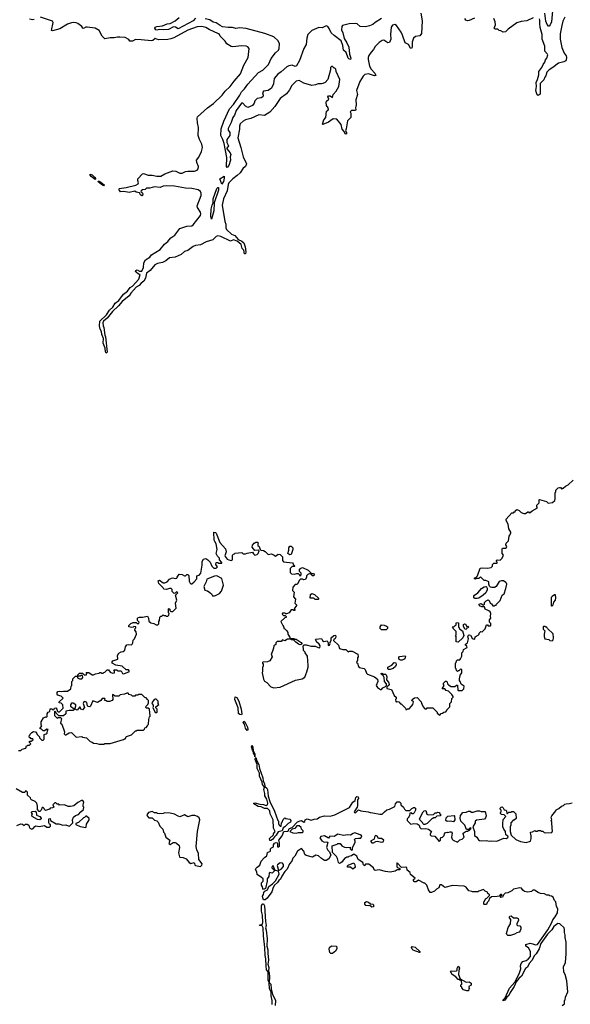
# Model space of a CAD drawing. Extents: x 2386423 to 2568864, y 578392 to 761999.
# Tile 327 of 454: x 2504740 to 2511703, y 646988 to 659451. Entities that reach past the tile are written whole.
import ezdxf

# ---------------------------------------------------------------- set-up
doc = ezdxf.new("R2010")
doc.units = 0

msp = doc.modelspace()

# ---------------------------------------------------------------- linework, layer by layer
at = {"layer": '0CON05XD'}
for points in [[(2504925, 659455), (2504905, 659451), (2504865, 659460)], [(2506952, 657532), (2506984, 657546), (2506996, 657564), (2507000, 657595), (2506979, 657645), (2506977, 657675), (2507005, 657712), (2507039, 657781), (2507051, 657835), (2507042, 657875), (2507012, 657935), (2506996, 657984), (2507002, 658085), (2506989, 658145), (2506984, 658205), (2506989, 658221), (2507116, 658335), (2507191, 658389), (2507300, 658495), (2507340, 658545), (2507400, 658605), (2507451, 658675), (2507534, 658765), (2507576, 658874), (2507630, 658975), (2507640, 659085), (2507625, 659110), (2507605, 659117), (2507545, 659120), (2507435, 659108), (2507415, 659112), (2507360, 659145), (2507338, 659178), (2507275, 659242), (2507266, 659265), (2507255, 659273), (2507136, 659326), (2507095, 659351), (2507045, 659366), (2506985, 659361), (2506865, 659319), (2506689, 659221), (2506652, 659208), (2506615, 659201), (2506495, 659197), (2506455, 659212), (2506425, 659189), (2506405, 659183), (2506275, 659198), (2506205, 659199), (2506165, 659180), (2506135, 659180), (2506119, 659199), (2506075, 659227), (2506005, 659232), (2505975, 659232), (2505935, 659222), (2505885, 659222), (2505818, 659208), (2505782, 659245), (2505743, 659313), (2505694, 659344), (2505595, 659358), (2505575, 659358), (2505545, 659342), (2505540, 659345), (2505528, 659365), (2505475, 659402), (2505455, 659412), (2505426, 659414), (2505395, 659411), (2505345, 659394), (2505246, 659334), (2505155, 659310), (2505143, 659315), (2505164, 659415), (2505155, 659433), (2505005, 659484)], [(2509814, 659535), (2509832, 659435), (2509820, 659275), (2509801, 659249), (2509745, 659237), (2509722, 659218), (2509704, 659165), (2509702, 659105), (2509695, 659088), (2509683, 659093), (2509655, 659137), (2509617, 659157), (2509581, 659255), (2509564, 659295), (2509505, 659378), (2509485, 659392), (2509455, 659382), (2509438, 659355), (2509428, 659265), (2509432, 659205), (2509415, 659162), (2509395, 659159), (2509345, 659194), (2509322, 659188), (2509285, 659162), (2509235, 659113), (2509216, 659074), (2509185, 659042), (2509155, 658998), (2509146, 658975), (2509146, 658946), (2509163, 658863), (2509184, 658825), (2509231, 658775), (2509242, 658745), (2509225, 658742), (2509152, 658768), (2509104, 658756), (2509085, 658738), (2509042, 658668), (2508998, 658555), (2509012, 658505), (2508990, 658435), (2508996, 658375), (2508987, 658335), (2508989, 658311), (2508985, 658302), (2508935, 658300), (2508920, 658285), (2508928, 658268), (2508928, 658215), (2508885, 658170), (2508869, 658071), (2508860, 658045), (2508876, 658014), (2508865, 658001), (2508855, 658007), (2508842, 658035), (2508819, 658065), (2508806, 658126), (2508752, 658192), (2508704, 658196), (2508646, 658154), (2508575, 658123), (2508571, 658131), (2508587, 658183), (2508612, 658215), (2508618, 658292), (2508635, 658300), (2508646, 658315), (2508643, 658335), (2508622, 658365), (2508617, 658405), (2508618, 658422), (2508650, 658445), (2508638, 658475), (2508645, 658487), (2508665, 658489), (2508695, 658468), (2508706, 658504), (2508744, 658545), (2508777, 658605), (2508787, 658695), (2508742, 658795), (2508737, 658827), (2508725, 658840), (2508715, 658840), (2508695, 658860), (2508682, 658858), (2508670, 658845), (2508670, 658815), (2508638, 658695), (2508605, 658658), (2508575, 658642), (2508555, 658638), (2508515, 658640), (2508480, 658625), (2508435, 658620), (2508335, 658647), (2508275, 658680), (2508235, 658672), (2508183, 658617), (2508154, 658565), (2508116, 658514), (2508034, 658455), (2507965, 658352), (2507905, 658283), (2507835, 658238), (2507765, 658246), (2507665, 658201), (2507595, 658184), (2507565, 658167), (2507530, 658135), (2507520, 658105), (2507519, 658065), (2507497, 657955), (2507537, 657835), (2507568, 657715), (2507609, 657625), (2507596, 657595), (2507565, 657571), (2507529, 657511), (2507492, 657478), (2507435, 657439), (2507386, 657385), (2507375, 657365), (2507362, 657285), (2507317, 657183), (2507300, 657105), (2507334, 656895), (2507345, 656865), (2507347, 656815), (2507357, 656795), (2507417, 656737), (2507459, 656719), (2507505, 656670), (2507550, 656650), (2507576, 656626), (2507591, 656575), (2507598, 656515), (2507595, 656488), (2507585, 656488), (2507573, 656533), (2507552, 656555), (2507540, 656605), (2507490, 656650), (2507445, 656663), (2507405, 656646), (2507285, 656706), (2507245, 656714), (2507223, 656705), (2507183, 656667), (2507100, 656640), (2507025, 656601), (2506965, 656593), (2506935, 656580), (2506865, 656531), (2506825, 656516), (2506780, 656480), (2506705, 656444), (2506635, 656439), (2506590, 656400), (2506545, 656379), (2506483, 656367), (2506450, 656350), (2506389, 656275), (2506343, 656245), (2506331, 656179), (2506310, 656140), (2506275, 656117), (2506252, 656088), (2506215, 656064), (2506145, 655991), (2506123, 655957), (2506034, 655886), (2505991, 655829), (2505915, 655758), (2505848, 655672), (2505799, 655635), (2505790, 655615), (2505794, 655575), (2505804, 655554), (2505815, 655460), (2505826, 655435), (2505845, 655242), (2505835, 655232), (2505825, 655248), (2505821, 655295), (2505797, 655355), (2505799, 655415), (2505777, 655465), (2505773, 655503), (2505757, 655535), (2505750, 655575), (2505753, 655637), (2505836, 655714), (2505875, 655775), (2505918, 655812), (2505948, 655862), (2505993, 655895), (2506051, 655979), (2506105, 656017), (2506139, 656061), (2506165, 656080), (2506248, 656165), (2506265, 656225), (2506242, 656232), (2506212, 656255), (2506206, 656265), (2506208, 656275), (2506225, 656284), (2506257, 656267), (2506285, 656270), (2506305, 656315), (2506308, 656375), (2506330, 656410), (2506384, 656446), (2506405, 656476), (2506516, 656544), (2506570, 656610), (2506612, 656645), (2506650, 656690), (2506702, 656725), (2506765, 656807), (2506855, 656838), (2506915, 656844), (2506934, 656856), (2507026, 656975), (2507031, 656995), (2507028, 657015), (2506990, 657075), (2506986, 657095), (2507034, 657225), (2507036, 657255), (2507028, 657278), (2506996, 657296), (2506915, 657316), (2506835, 657319), (2506699, 657345), (2506595, 657348), (2506555, 657343), (2506515, 657329), (2506446, 657336), (2506385, 657321), (2506345, 657319), (2506325, 657303), (2506293, 657297), (2506277, 657285), (2506272, 657275), (2506287, 657265), (2506296, 657246), (2506294, 657226), (2506285, 657220), (2506267, 657235), (2506255, 657260), (2506215, 657269), (2506195, 657280), (2506125, 657262), (2506055, 657276), (2506015, 657272), (2505996, 657296), (2505992, 657305), (2505999, 657315), (2506085, 657327), (2506208, 657355), (2506239, 657375), (2506244, 657385), (2506232, 657415), (2506235, 657437), (2506295, 657500), (2506305, 657503), (2506365, 657484), (2506415, 657483), (2506475, 657470), (2506525, 657469), (2506575, 657502), (2506675, 657538), (2506715, 657532), (2506765, 657508), (2506795, 657508), (2506835, 657528), (2506865, 657532), (2506952, 657532)], [(2506965, 659470), (2506933, 659437), (2506745, 659334), (2506710, 659355), (2506685, 659359), (2506623, 659327), (2506555, 659322), (2506505, 659328), (2506475, 659319), (2506460, 659325), (2506448, 659345), (2506455, 659355), (2506475, 659365), (2506545, 659373), (2506605, 659400), (2506645, 659405), (2506706, 659435), (2506755, 659479)], [(2509315, 659468), (2509235, 659414), (2509205, 659391), (2509165, 659373), (2509115, 659362), (2509045, 659364), (2509008, 659398), (2508985, 659404), (2508905, 659400), (2508821, 659379), (2508814, 659365), (2508810, 659325), (2508827, 659285), (2508843, 659213), (2508879, 659159), (2508902, 659105), (2508912, 659015), (2508929, 658965), (2508925, 658948), (2508904, 658954), (2508894, 658964), (2508869, 659035), (2508836, 659066), (2508826, 659125), (2508805, 659185), (2508715, 659250), (2508677, 659285), (2508655, 659342), (2508635, 659366), (2508615, 659372), (2508565, 659348), (2508525, 659353), (2508436, 659315), (2508383, 659265), (2508371, 659219), (2508362, 659138), (2508333, 659087), (2508279, 658935), (2508241, 658869), (2508225, 658859), (2508185, 658874), (2508145, 658869), (2508117, 658853), (2508048, 658792), (2508005, 658764), (2507959, 658705), (2507950, 658640), (2507925, 658584), (2507883, 658557), (2507822, 658545), (2507810, 658525), (2507820, 658495), (2507815, 658473), (2507795, 658461), (2507744, 658456), (2507714, 658426), (2507706, 658394), (2507685, 658366), (2507625, 658339), (2507595, 658358), (2507564, 658394), (2507545, 658394), (2507479, 658301), (2507455, 658245), (2507434, 658215), (2507415, 658152), (2507376, 658076), (2507376, 658055), (2507397, 658025), (2507397, 657987), (2507359, 657935), (2507361, 657895), (2507379, 657855), (2507359, 657825), (2507360, 657815), (2507403, 657765), (2507412, 657745), (2507401, 657715), (2507404, 657675), (2507385, 657605), (2507365, 657580), (2507357, 657595), (2507360, 657705), (2507328, 657885), (2507311, 657935), (2507284, 657984), (2507289, 658071), (2507320, 658165), (2507393, 658325), (2507442, 658378), (2507523, 658495), (2507545, 658539), (2507585, 658576), (2507625, 658635), (2507759, 658781), (2507815, 658812), (2507886, 658884), (2507920, 658960), (2507977, 659033), (2508012, 659065), (2508020, 659085), (2508026, 659145), (2508007, 659185), (2507955, 659233), (2507842, 659275), (2507605, 659339), (2507525, 659350), (2507475, 659342), (2507432, 659352), (2507375, 659352), (2507305, 659363), (2507275, 659376), (2507225, 659410), (2507185, 659421), (2507145, 659450), (2507085, 659461)], [(2510490, 659470), (2510425, 659440), (2510405, 659438), (2510384, 659444), (2510368, 659465)], [(2511235, 659477), (2511155, 659438), (2511082, 659428), (2511025, 659410), (2510917, 659333), (2510885, 659298), (2510855, 659292), (2510825, 659310), (2510803, 659313), (2510785, 659330), (2510755, 659332), (2510742, 659345), (2510758, 659385), (2510752, 659425), (2510737, 659465)], [(2511635, 659482), (2511608, 659432), (2511595, 659380), (2511576, 659274), (2511576, 659205), (2511595, 659098), (2511625, 659028), (2511649, 658995), (2511656, 658975), (2511652, 658945), (2511645, 658931), (2511623, 658917), (2511555, 658901), (2511484, 658846), (2511435, 658816), (2511405, 658787), (2511395, 658742), (2511381, 658725), (2511369, 658691), (2511321, 658645), (2511321, 658509), (2511295, 658492), (2511285, 658499), (2511274, 658524), (2511268, 658555), (2511275, 658605), (2511272, 658658), (2511290, 658695), (2511305, 658752), (2511307, 658795), (2511345, 658846), (2511361, 658885), (2511382, 658915), (2511389, 658945), (2511406, 658965), (2511419, 659005), (2511417, 659017), (2511381, 659055), (2511382, 659115), (2511348, 659205), (2511347, 659265), (2511324, 659354), (2511317, 659405), (2511320, 659445), (2511314, 659464)], [(2511478, 659565), (2511464, 659425), (2511450, 659385), (2511435, 659368), (2511428, 659368), (2511410, 659390), (2511394, 659434), (2511380, 659535)], [(2505695, 657428), (2505642, 657465), (2505630, 657485), (2505632, 657495), (2505655, 657486), (2505685, 657457), (2505702, 657435), (2505695, 657428)], [(2507295, 657371), (2507272, 657435), (2507325, 657470), (2507328, 657445), (2507317, 657405), (2507295, 657371)], [(2505805, 657350), (2505789, 657355), (2505735, 657394), (2505731, 657409), (2505745, 657409), (2505767, 657395), (2505813, 657355), (2505805, 657350)], [(2507165, 656928), (2507159, 656965), (2507162, 657055), (2507173, 657105), (2507188, 657132), (2507186, 657185), (2507233, 657315), (2507245, 657327), (2507255, 657328), (2507255, 657294), (2507198, 657132), (2507197, 657033), (2507165, 656928)], [(2509015, 651420), (2509020, 651385), (2509010, 651375), (2509010, 651345), (2509000, 651315), (2509010, 651305), (2509023, 651263), (2509035, 651252), (2509097, 651237), (2509107, 651227), (2509125, 651180), (2509140, 651165), (2509225, 651133), (2509263, 651103), (2509268, 651075), (2509248, 651025), (2509265, 650998), (2509303, 650973), (2509315, 650972), (2509334, 650996), (2509368, 651012), (2509378, 651022), (2509378, 651045), (2509352, 651075), (2509348, 651125), (2509335, 651150), (2509314, 651164), (2509310, 651175), (2509325, 651180), (2509338, 651168), (2509365, 651166), (2509375, 651157), (2509383, 651135), (2509378, 651095), (2509406, 651066), (2509413, 651035), (2509408, 651022), (2509382, 651008), (2509382, 650985), (2509443, 650973), (2509476, 650896), (2509500, 650875), (2509500, 650855), (2509492, 650845), (2509495, 650820), (2509505, 650813), (2509515, 650820), (2509536, 650816), (2509555, 650790), (2509565, 650790), (2509599, 650759), (2509620, 650735), (2509625, 650720), (2509635, 650720), (2509645, 650730), (2509665, 650730), (2509695, 650760), (2509710, 650785), (2509720, 650815), (2509700, 650835), (2509702, 650848), (2509733, 650867), (2509765, 650870), (2509818, 650818), (2509820, 650795), (2509830, 650785), (2509842, 650752), (2509865, 650730), (2509885, 650730), (2509895, 650740), (2509965, 650740), (2510020, 650685), (2510020, 650675), (2510055, 650650), (2510072, 650668), (2510088, 650672), (2510102, 650688), (2510128, 650692), (2510140, 650705), (2510140, 650715), (2510180, 650755), (2510180, 650795), (2510200, 650815), (2510203, 650857), (2510220, 650875), (2510220, 650885), (2510205, 650910), (2510165, 650950), (2510135, 650960), (2510115, 650980), (2510082, 650982), (2510110, 651025), (2510100, 651035), (2510100, 651055), (2510125, 651080), (2510135, 651080), (2510145, 651070), (2510150, 651045), (2510162, 651032), (2510195, 651010), (2510245, 651010), (2510263, 651027), (2510278, 651028), (2510280, 650965), (2510285, 650960), (2510335, 650960), (2510358, 650982), (2510360, 651015), (2510322, 651042), (2510310, 651075), (2510300, 651085), (2510300, 651115), (2510307, 651123), (2510310, 651155), (2510325, 651170), (2510330, 651185), (2510330, 651225), (2510315, 651230), (2510295, 651210), (2510285, 651210), (2510275, 651200), (2510262, 651212), (2510260, 651235), (2510250, 651245), (2510250, 651305), (2510260, 651315), (2510263, 651337), (2510275, 651350), (2510305, 651350), (2510315, 651360), (2510330, 651395), (2510330, 651435), (2510350, 651455), (2510352, 651478), (2510400, 651505), (2510395, 651520), (2510380, 651535), (2510380, 651545), (2510402, 651565), (2510417, 651613), (2510409, 651645), (2510415, 651662), (2510425, 651667), (2510441, 651661), (2510462, 651622), (2510473, 651613), (2510495, 651610), (2510502, 651638), (2510538, 651662), (2510550, 651675), (2510552, 651688), (2510572, 651708), (2510588, 651702), (2510628, 651742), (2510645, 651790), (2510655, 651790), (2510665, 651780), (2510695, 651780), (2510700, 651785), (2510697, 651807), (2510680, 651825), (2510680, 651855), (2510700, 651875), (2510692, 651895), (2510698, 651935), (2510688, 651958), (2510675, 651970), (2510625, 651990), (2510618, 652018), (2510585, 652020), (2510555, 652032), (2510550, 652055), (2510575, 652060), (2510605, 652040), (2510620, 652055), (2510620, 652075), (2510640, 652095), (2510665, 652107), (2510679, 652099), (2510690, 652065), (2510706, 652056), (2510725, 652030), (2510745, 652030), (2510755, 652040), (2510765, 652040), (2510770, 652055), (2510815, 652100), (2510842, 652165), (2510868, 652182), (2510888, 652252), (2510900, 652305), (2510897, 652317), (2510889, 652329), (2510857, 652347), (2510835, 652348), (2510805, 652338), (2510764, 652276), (2510744, 652266), (2510712, 652262), (2510695, 652269), (2510682, 652282), (2510674, 652305), (2510672, 652335), (2510635, 652352), (2510613, 652353), (2510567, 652397), (2510545, 652380), (2510515, 652380), (2510505, 652370), (2510492, 652372), (2510490, 652385), (2510508, 652392), (2510528, 652412), (2510562, 652508), (2510595, 652512), (2510655, 652507), (2510702, 652518), (2510720, 652535), (2510720, 652555), (2510735, 652570), (2510778, 652572), (2510780, 652585), (2510770, 652595), (2510770, 652605), (2510780, 652615), (2510815, 652612), (2510842, 652635), (2510860, 652675), (2510842, 652695), (2510840, 652755), (2510845, 652760), (2510885, 652760), (2510898, 652772), (2510900, 652785), (2510890, 652805), (2510892, 652825), (2510920, 652855), (2510930, 652915), (2510940, 652925), (2510950, 652955), (2510950, 652965), (2510928, 653005), (2510917, 653067), (2510893, 653113), (2510893, 653127), (2510962, 653208), (2510985, 653210), (2510995, 653220), (2511005, 653220), (2511012, 653238), (2511025, 653250), (2511055, 653240), (2511082, 653212), (2511115, 653202), (2511135, 653202), (2511165, 653220), (2511175, 653220), (2511185, 653210), (2511197, 653213), (2511220, 653235), (2511288, 653272), (2511280, 653285), (2511280, 653305), (2511310, 653335), (2511310, 653375), (2511315, 653380), (2511402, 653352), (2511425, 653330), (2511480, 653340), (2511506, 653365), (2511511, 653385), (2511510, 653465), (2511520, 653475), (2511520, 653495), (2511550, 653525), (2511565, 653530), (2511578, 653528), (2511595, 653510), (2511605, 653520), (2511615, 653520), (2511642, 653548), (2511676, 653564), (2511738, 653622)], [(2505040, 650335), (2505050, 650345), (2505050, 650405), (2505075, 650410), (2505088, 650422), (2505090, 650455), (2505100, 650465), (2505085, 650470), (2505055, 650450), (2505035, 650450), (2505015, 650470), (2505000, 650475), (2505000, 650485), (2505020, 650515), (2505010, 650525), (2505012, 650565), (2505040, 650615), (2505065, 650628), (2505075, 650620), (2505088, 650632), (2505088, 650665), (2505100, 650685), (2505120, 650695), (2505125, 650730), (2505147, 650727), (2505165, 650710), (2505178, 650722), (2505180, 650735), (2505195, 650740), (2505210, 650725), (2505212, 650702), (2505225, 650690), (2505245, 650690), (2505290, 650735), (2505285, 650780), (2505265, 650800), (2505240, 650805), (2505240, 650815), (2505290, 650865), (2505265, 650890), (2505220, 650900), (2505212, 650912), (2505212, 650935), (2505221, 650949), (2505245, 650952), (2505275, 650947), (2505295, 650952), (2505345, 650952), (2505388, 650982), (2505390, 651015), (2505400, 651025), (2505400, 651075), (2505410, 651085), (2505412, 651108), (2505432, 651128), (2505445, 651140), (2505470, 651140), (2505472, 651122), (2505495, 651110), (2505525, 651110), (2505540, 651125), (2505535, 651150), (2505515, 651150), (2505505, 651140), (2505470, 651140), (2505475, 651160), (2505495, 651178), (2505535, 651180), (2505555, 651160), (2505585, 651160), (2505590, 651175), (2505582, 651188), (2505615, 651190), (2505655, 651160), (2505675, 651160), (2505698, 651172), (2505745, 651180), (2505755, 651190), (2505765, 651190), (2505775, 651180), (2505795, 651180), (2505805, 651190), (2505818, 651192), (2505845, 651222), (2505865, 651220), (2505884, 651194), (2505915, 651180), (2505940, 651185), (2505938, 651208), (2505930, 651215), (2505935, 651220), (2505965, 651220), (2505985, 651210), (2506025, 651210), (2506040, 651175), (2506055, 651170), (2506128, 651202), (2506115, 651220), (2506085, 651220), (2506035, 651270), (2505955, 651280), (2505910, 651305), (2505910, 651325), (2505920, 651335), (2505980, 651355), (2505979, 651405), (2505995, 651431), (2506025, 651450), (2506047, 651453), (2506068, 651472), (2506078, 651515), (2506095, 651538), (2506115, 651543), (2506152, 651538), (2506163, 651547), (2506172, 651565), (2506173, 651597), (2506190, 651615), (2506217, 651673), (2506212, 651702), (2506198, 651725), (2506200, 651745), (2506210, 651755), (2506208, 651768), (2506185, 651770), (2506175, 651760), (2506155, 651758), (2506120, 651765), (2506120, 651785), (2506145, 651810), (2506175, 651820), (2506215, 651820), (2506225, 651810), (2506245, 651810), (2506250, 651825), (2506230, 651845), (2506230, 651875), (2506235, 651880), (2506255, 651888), (2506295, 651888), (2506355, 651900), (2506367, 651877), (2506375, 651840), (2506400, 651815), (2506437, 651807), (2506465, 651790), (2506485, 651790), (2506500, 651805), (2506500, 651835), (2506510, 651845), (2506513, 651887), (2506525, 651900), (2506538, 651902), (2506555, 651920), (2506565, 651910), (2506585, 651910), (2506595, 651900), (2506615, 651900), (2506628, 651912), (2506630, 651935), (2506620, 651945), (2506620, 651995), (2506625, 652000), (2506638, 651988), (2506640, 651975), (2506652, 651962), (2506675, 651960), (2506717, 652003), (2506712, 652065), (2506728, 652105), (2506710, 652165), (2506740, 652195), (2506725, 652210), (2506708, 652192), (2506695, 652190), (2506670, 652215), (2506667, 652237), (2506655, 652250), (2506635, 652250), (2506595, 652238), (2506565, 652242), (2506555, 652260), (2506498, 652315), (2506492, 652348), (2506507, 652357), (2506553, 652323), (2506575, 652323), (2506604, 652336), (2506635, 652370), (2506658, 652382), (2506675, 652388), (2506705, 652380), (2506728, 652382), (2506730, 652395), (2506758, 652432), (2506795, 652430), (2506825, 652410), (2506835, 652410), (2506855, 652430), (2506865, 652430), (2506880, 652415), (2506882, 652345), (2506895, 652320), (2506905, 652310), (2506915, 652310), (2506946, 652334), (2506980, 652375), (2506980, 652405), (2506990, 652415), (2507008, 652422), (2507030, 652445), (2507048, 652545), (2507048, 652595), (2507065, 652622), (2507092, 652632), (2507120, 652615), (2507150, 652585), (2507170, 652535), (2507195, 652510), (2507225, 652510), (2507240, 652525), (2507220, 652555), (2507225, 652580), (2507245, 652580), (2507255, 652570), (2507295, 652570), (2507295, 652580), (2507268, 652615), (2507266, 652635), (2507241, 652661), (2507224, 652694), (2507236, 652745), (2507226, 652816), (2507206, 652845), (2507201, 652865), (2507196, 652964), (2507215, 652962), (2507225, 652952), (2507272, 652835), (2507342, 652752), (2507351, 652715), (2507336, 652665), (2507338, 652655), (2507365, 652623), (2507385, 652613), (2507413, 652607), (2507430, 652615), (2507430, 652675), (2507442, 652688), (2507455, 652690), (2507465, 652700), (2507548, 652708), (2507565, 652690), (2507595, 652690), (2507615, 652700), (2507685, 652710), (2507695, 652690), (2507713, 652673), (2507745, 652682), (2507756, 652694), (2507768, 652728), (2507758, 652738), (2507712, 652732), (2507682, 652775), (2507685, 652800), (2507704, 652826), (2507725, 652838), (2507747, 652837), (2507760, 652825), (2507750, 652815), (2507750, 652795), (2507770, 652785), (2507778, 652758), (2507780, 652745), (2507790, 652735), (2507822, 652732), (2507845, 652720), (2507883, 652683), (2507925, 652690), (2507960, 652675), (2507975, 652660), (2508010, 652685), (2508035, 652682), (2508062, 652652), (2508062, 652605), (2508075, 652590), (2508188, 652578), (2508200, 652565), (2508202, 652552), (2508220, 652535), (2508215, 652530), (2508185, 652530), (2508162, 652505), (2508160, 652455), (2508178, 652438), (2508215, 652432), (2508245, 652442), (2508262, 652442), (2508280, 652425), (2508280, 652415), (2508288, 652412), (2508300, 652425), (2508300, 652445), (2508280, 652465), (2508280, 652495), (2508295, 652510), (2508315, 652518), (2508390, 652485), (2508432, 652442), (2508455, 652440), (2508470, 652425), (2508457, 652413), (2508445, 652412), (2508415, 652440), (2508382, 652428), (2508368, 652412), (2508368, 652395), (2508353, 652367), (2508335, 652360), (2508315, 652370), (2508292, 652368), (2508278, 652355), (2508255, 652310), (2508247, 652303), (2508225, 652300), (2508193, 652267), (2508190, 652225), (2508210, 652205), (2508202, 652145), (2508230, 652115), (2508220, 652065), (2508240, 652045), (2508240, 652035), (2508210, 651995), (2508220, 651985), (2508220, 651975), (2508205, 651972), (2508195, 651980), (2508175, 651980), (2508146, 651944), (2508115, 651930), (2508105, 651930), (2508095, 651940), (2508062, 651938), (2508060, 651925), (2508075, 651910), (2508098, 651908), (2508110, 651895), (2508110, 651885), (2508092, 651878), (2508042, 651835), (2508062, 651792), (2508070, 651785), (2508072, 651772), (2508080, 651765), (2508080, 651745), (2508095, 651740), (2508117, 651717), (2508130, 651695), (2508130, 651675), (2508160, 651625), (2508148, 651612), (2508125, 651610), (2508095, 651590), (2508065, 651600), (2508045, 651580), (2507995, 651580), (2507980, 651565), (2507978, 651542), (2507953, 651527), (2507950, 651495), (2507933, 651447), (2507922, 651425), (2507932, 651385), (2507903, 651337), (2507875, 651322), (2507815, 651320), (2507810, 651315), (2507810, 651305), (2507820, 651295), (2507820, 651265), (2507810, 651255), (2507812, 651205), (2507808, 651185), (2507822, 651105), (2507835, 651080), (2507865, 651062), (2507916, 651006), (2507955, 650992), (2508035, 651002), (2508228, 651092), (2508312, 651108), (2508345, 651130), (2508372, 651195), (2508390, 651255), (2508390, 651275), (2508378, 651395), (2508350, 651435), (2508350, 651445), (2508330, 651465), (2508330, 651495), (2508323, 651503), (2508323, 651517), (2508332, 651538), (2508365, 651540), (2508425, 651520), (2508475, 651520), (2508513, 651503), (2508535, 651500), (2508540, 651525), (2508526, 651546), (2508492, 651575), (2508490, 651595), (2508480, 651605), (2508485, 651610), (2508555, 651620), (2508568, 651595), (2508585, 651580), (2508627, 651587), (2508642, 651565), (2508640, 651535), (2508645, 651530), (2508656, 651534), (2508666, 651554), (2508662, 651565), (2508680, 651595), (2508680, 651625), (2508713, 651657), (2508735, 651660), (2508740, 651635), (2508725, 651610), (2508712, 651608), (2508710, 651595), (2508770, 651535), (2508784, 651494), (2508828, 651478), (2508865, 651478), (2508895, 651450), (2508905, 651458), (2508945, 651458), (2509015, 651420)], [(2508155, 652678), (2508132, 652695), (2508143, 652735), (2508142, 652765), (2508155, 652788), (2508175, 652787), (2508193, 652765), (2508196, 652744), (2508175, 652682), (2508155, 652678)], [(2507203, 652157), (2507215, 652162), (2507265, 652190), (2507294, 652216), (2507318, 652295), (2507296, 652376), (2507235, 652412), (2507205, 652408), (2507105, 652370), (2507098, 652335), (2507068, 652275), (2507081, 652231), (2507115, 652220), (2507145, 652201), (2507164, 652184), (2507179, 652159), (2507203, 652157)], [(2510525, 652123), (2510496, 652126), (2510483, 652135), (2510484, 652155), (2510493, 652167), (2510533, 652195), (2510580, 652250), (2510615, 652271), (2510635, 652276), (2510645, 652272), (2510654, 652255), (2510654, 652235), (2510634, 652196), (2510602, 652168), (2510545, 652130), (2510525, 652123)], [(2508515, 652112), (2508475, 652112), (2508458, 652128), (2508415, 652130), (2508417, 652175), (2508435, 652190), (2508470, 652175), (2508518, 652128), (2508520, 652115), (2508515, 652112)], [(2511465, 652030), (2511475, 652032), (2511487, 652045), (2511493, 652077), (2511514, 652105), (2511519, 652135), (2511515, 652170), (2511505, 652170), (2511475, 652152), (2511463, 652137), (2511460, 652035), (2511465, 652030)], [(2509375, 651730), (2509315, 651730), (2509300, 651745), (2509300, 651765), (2509315, 651790), (2509349, 651789), (2509380, 651775), (2509390, 651765), (2509390, 651745), (2509375, 651730)], [(2510285, 651570), (2510260, 651575), (2510260, 651645), (2510250, 651655), (2510260, 651665), (2510258, 651705), (2510220, 651745), (2510220, 651755), (2510210, 651765), (2510235, 651770), (2510248, 651782), (2510258, 651792), (2510258, 651812), (2510265, 651820), (2510290, 651815), (2510288, 651768), (2510308, 651738), (2510338, 651715), (2510357, 651655), (2510343, 651627), (2510285, 651570)], [(2510385, 651732), (2510370, 651735), (2510354, 651776), (2510354, 651796), (2510365, 651803), (2510380, 651800), (2510395, 651772), (2510410, 651775), (2510417, 651765), (2510410, 651755), (2510395, 651750), (2510385, 651732)], [(2511475, 651590), (2511487, 651603), (2511490, 651625), (2511486, 651676), (2511414, 651744), (2511405, 651760), (2511395, 651760), (2511385, 651770), (2511365, 651770), (2511360, 651765), (2511360, 651735), (2511380, 651715), (2511372, 651675), (2511373, 651645), (2511382, 651615), (2511430, 651605), (2511445, 651592), (2511475, 651590)], [(2508285, 651540), (2508265, 651548), (2508231, 651571), (2508208, 651598), (2508172, 651602), (2508172, 651618), (2508205, 651620), (2508218, 651608), (2508235, 651608), (2508260, 651595), (2508299, 651569), (2508310, 651555), (2508305, 651542), (2508285, 651540)], [(2509575, 651344), (2509555, 651344), (2509541, 651351), (2509534, 651364), (2509535, 651378), (2509545, 651389), (2509611, 651401), (2509619, 651389), (2509615, 651372), (2509602, 651355), (2509575, 651344)], [(2509425, 651224), (2509405, 651224), (2509395, 651234), (2509396, 651255), (2509447, 651283), (2509475, 651314), (2509495, 651310), (2509502, 651285), (2509494, 651266), (2509462, 651238), (2509425, 651224)], [(2505745, 650280), (2505805, 650282), (2505815, 650288), (2505885, 650288), (2506052, 650338), (2506065, 650350), (2506075, 650350), (2506092, 650378), (2506155, 650400), (2506205, 650450), (2506215, 650450), (2506225, 650460), (2506305, 650460), (2506318, 650472), (2506322, 650488), (2506338, 650492), (2506358, 650512), (2506360, 650525), (2506370, 650535), (2506372, 650595), (2506380, 650625), (2506390, 650635), (2506380, 650725), (2506365, 650736), (2506345, 650738), (2506337, 650747), (2506339, 650761), (2506362, 650785), (2506370, 650805), (2506370, 650835), (2506358, 650848), (2506338, 650868), (2506322, 650872), (2506285, 650910), (2506245, 650910), (2506235, 650900), (2506205, 650900), (2506195, 650890), (2506165, 650890), (2506155, 650900), (2506125, 650910), (2506110, 650925), (2506095, 650928), (2506066, 650914), (2506010, 650905), (2505995, 650890), (2505975, 650887), (2505948, 650888), (2505915, 650910), (2505920, 650845), (2505910, 650835), (2505875, 650820), (2505845, 650820), (2505835, 650830), (2505812, 650832), (2505820, 650845), (2505818, 650858), (2505785, 650860), (2505768, 650832), (2505725, 650810), (2505665, 650830), (2505635, 650760), (2505625, 650752), (2505606, 650756), (2505596, 650766), (2505590, 650810), (2505565, 650820), (2505550, 650815), (2505542, 650795), (2505560, 650745), (2505535, 650717), (2505514, 650724), (2505505, 650750), (2505495, 650750), (2505490, 650735), (2505467, 650713), (2505442, 650722), (2505440, 650735), (2505452, 650765), (2505448, 650778), (2505415, 650800), (2505395, 650800), (2505383, 650777), (2505383, 650763), (2505428, 650728), (2505430, 650715), (2505418, 650708), (2505365, 650708), (2505322, 650698), (2505322, 650665), (2505295, 650638), (2505235, 650640), (2505202, 650672), (2505198, 650688), (2505185, 650700), (2505180, 650695), (2505180, 650645), (2505192, 650632), (2505215, 650610), (2505225, 650620), (2505255, 650620), (2505267, 650607), (2505258, 650548), (2505272, 650532), (2505308, 650435), (2505302, 650412), (2505315, 650400), (2505325, 650400), (2505365, 650423), (2505395, 650430), (2505455, 650370), (2505525, 650380), (2505535, 650370), (2505585, 650360), (2505630, 650315), (2505657, 650307), (2505673, 650293), (2505715, 650290), (2505745, 650280)], [(2506475, 650680), (2506480, 650685), (2506480, 650725), (2506462, 650742), (2506460, 650755), (2506500, 650785), (2506490, 650795), (2506490, 650825), (2506465, 650850), (2506455, 650850), (2506440, 650845), (2506410, 650805), (2506415, 650790), (2506430, 650775), (2506430, 650755), (2506422, 650745), (2506455, 650680), (2506475, 650680)], [(2507545, 650651), (2507524, 650655), (2507509, 650669), (2507502, 650742), (2507462, 650845), (2507465, 650882), (2507485, 650872), (2507510, 650825), (2507542, 650725), (2507551, 650665), (2507545, 650651)], [(2507615, 650454), (2507595, 650482), (2507582, 650532), (2507566, 650555), (2507575, 650571), (2507588, 650565), (2507621, 650495), (2507624, 650466), (2507615, 650454)], [(2504725, 650200), (2504755, 650200), (2504773, 650217), (2504818, 650232), (2504825, 650260), (2504835, 650260), (2504845, 650270), (2504865, 650270), (2504880, 650285), (2504862, 650302), (2504862, 650318), (2504885, 650320), (2504910, 650335), (2504908, 650348), (2504885, 650350), (2504875, 650360), (2504865, 650360), (2504860, 650385), (2504870, 650395), (2504872, 650408), (2504892, 650428), (2504915, 650440), (2504938, 650438), (2504957, 650417), (2504960, 650405), (2504990, 650375), (2504992, 650362), (2505022, 650332), (2505035, 650330), (2505040, 650335)], [(2507715, 650120), (2507712, 650142), (2507695, 650168), (2507692, 650192), (2507683, 650205), (2507672, 650248), (2507675, 650262), (2507689, 650245), (2507692, 650202), (2507715, 650158), (2507715, 650120)], [(2507902, 649062), (2507900, 649085), (2507950, 649135), (2507950, 649145), (2507970, 649175), (2507949, 649219), (2507947, 649325), (2507909, 649399), (2507904, 649435), (2507875, 649468), (2507835, 649468), (2507795, 649489), (2507754, 649494), (2507703, 649527), (2507702, 649535), (2507715, 649537), (2507775, 649522), (2507825, 649517), (2507855, 649506), (2507873, 649515), (2507878, 649535), (2507864, 649585), (2507842, 649625), (2507841, 649655), (2507828, 649705), (2507834, 649735), (2507812, 649772), (2507808, 649798), (2507774, 649875), (2507771, 649915), (2507744, 649975), (2507742, 650022), (2507720, 650085), (2507721, 650109), (2507725, 650112), (2507738, 650068), (2507765, 650025), (2507772, 649972), (2507814, 649855), (2507821, 649811), (2507838, 649785), (2507842, 649745), (2507864, 649725), (2507873, 649705), (2507883, 649623), (2507904, 649555), (2507961, 649431), (2508004, 649315), (2508012, 649305), (2508013, 649275), (2508023, 649255), (2508035, 649243), (2508048, 649242), (2508050, 649285), (2508060, 649295), (2508072, 649328), (2508095, 649350), (2508105, 649340), (2508155, 649330), (2508170, 649315), (2508166, 649294), (2508134, 649276), (2508095, 649233), (2508070, 649220), (2508061, 649185), (2508008, 649172), (2507985, 649130), (2507961, 649109), (2507938, 649075), (2507915, 649062), (2507902, 649062)], [(2504705, 649252), (2504755, 649272), (2504775, 649270), (2504795, 649252), (2504815, 649270), (2504835, 649270), (2504857, 649257), (2504858, 649235), (2504867, 649217), (2504895, 649207), (2504912, 649215), (2504931, 649239), (2504945, 649248), (2504985, 649240), (2505055, 649250), (2505085, 649232), (2505115, 649230), (2505130, 649245), (2505130, 649265), (2505115, 649270), (2505108, 649285), (2505110, 649335), (2505125, 649340), (2505130, 649315), (2505203, 649273), (2505235, 649272), (2505285, 649257), (2505325, 649258), (2505355, 649248), (2505368, 649242), (2505410, 649285), (2505408, 649322), (2505420, 649355), (2505445, 649380), (2505485, 649390), (2505514, 649426), (2505546, 649454), (2505550, 649485), (2505543, 649493), (2505543, 649513), (2505552, 649545), (2505537, 649567), (2505523, 649567), (2505475, 649542), (2505425, 649502), (2505383, 649493), (2505353, 649493), (2505305, 649512), (2505245, 649510), (2505235, 649520), (2505215, 649520), (2505198, 649538), (2505185, 649540), (2505160, 649515), (2505170, 649485), (2505157, 649473), (2505125, 649470), (2505115, 649460), (2505065, 649440), (2505052, 649452), (2505050, 649465), (2505035, 649480), (2505025, 649480), (2505013, 649447), (2504995, 649430), (2504985, 649430), (2504967, 649455), (2504967, 649495), (2504957, 649535), (2504936, 649556), (2504890, 649575), (2504880, 649585), (2504875, 649600), (2504840, 649635), (2504840, 649675), (2504827, 649687), (2504815, 649690), (2504805, 649670), (2504775, 649670), (2504696, 649716)], [(2507928, 648715), (2507960, 648685), (2507960, 648675), (2507935, 648649), (2507905, 648657), (2507895, 648648), (2507890, 648605), (2507868, 648575), (2507870, 648545), (2507847, 648455), (2507825, 648440), (2507813, 648453), (2507812, 648475), (2507800, 648495), (2507800, 648525), (2507820, 648545), (2507820, 648575), (2507800, 648595), (2507745, 648630), (2507740, 648665), (2507724, 648694), (2507727, 648705), (2507742, 648725), (2507775, 648748), (2507795, 648802), (2507835, 648847), (2507864, 648866), (2507875, 648908), (2507910, 648925), (2507913, 648955), (2507925, 648970), (2507948, 648982), (2507951, 649005), (2507964, 649026), (2507985, 649037), (2507995, 649032), (2508002, 649025), (2508002, 648982), (2508015, 648980), (2508025, 648990), (2508027, 649033), (2508018, 649065), (2508059, 649121), (2508082, 649175), (2508131, 649179), (2508140, 649185), (2508144, 649205), (2508153, 649215), (2508184, 649226), (2508254, 649296), (2508285, 649312), (2508305, 649313), (2508335, 649292), (2508345, 649300), (2508352, 649325), (2508374, 649336), (2508425, 649320), (2508465, 649333), (2508503, 649337), (2508533, 649357), (2508595, 649373), (2508665, 649370), (2508725, 649387), (2508912, 649478), (2508954, 649546), (2508981, 649569), (2508989, 649605), (2509005, 649618), (2509022, 649615), (2509023, 649595), (2509012, 649575), (2509013, 649505), (2509007, 649483), (2508972, 649425), (2508974, 649414), (2508985, 649410), (2509025, 649450), (2509055, 649438), (2509146, 649426), (2509174, 649414), (2509205, 649412), (2509295, 649393), (2509326, 649394), (2509354, 649426), (2509385, 649450), (2509415, 649458), (2509485, 649490), (2509493, 649527), (2509515, 649550), (2509545, 649550), (2509560, 649535), (2509560, 649515), (2509592, 649485), (2509605, 649460), (2509625, 649440), (2509675, 649440), (2509700, 649465), (2509725, 649478), (2509735, 649480), (2509745, 649470), (2509746, 649445), (2509728, 649412), (2509715, 649400), (2509705, 649400), (2509695, 649410), (2509672, 649408), (2509670, 649375), (2509660, 649365), (2509660, 649355), (2509640, 649335), (2509640, 649315), (2509685, 649270), (2509725, 649278), (2509765, 649272), (2509790, 649255), (2509800, 649225), (2509818, 649208), (2509875, 649212), (2509910, 649205), (2509950, 649175), (2509930, 649145), (2509930, 649135), (2509942, 649122), (2509990, 649115), (2510045, 649050), (2510060, 649065), (2510060, 649085), (2510072, 649098), (2510088, 649102), (2510110, 649125), (2510112, 649145), (2510125, 649162), (2510145, 649168), (2510155, 649162), (2510185, 649172), (2510195, 649170), (2510208, 649155), (2510200, 649105), (2510208, 649078), (2510220, 649065), (2510275, 649042), (2510305, 649068), (2510335, 649080), (2510360, 649105), (2510348, 649145), (2510350, 649155), (2510385, 649180), (2510405, 649180), (2510415, 649190), (2510425, 649190), (2510450, 649215), (2510435, 649220), (2510415, 649200), (2510392, 649202), (2510370, 649255), (2510318, 649308), (2510310, 649345), (2510313, 649377), (2510343, 649417), (2510385, 649420), (2510415, 649432), (2510435, 649432), (2510455, 649420), (2510475, 649420), (2510525, 649438), (2510555, 649438), (2510575, 649428), (2510625, 649430), (2510638, 649375), (2510632, 649348), (2510617, 649333), (2510515, 649320), (2510500, 649305), (2510502, 649285), (2510470, 649235), (2510491, 649175), (2510492, 649125), (2510523, 649103), (2510541, 649071), (2510555, 649060), (2510585, 649058), (2510645, 649063), (2510677, 649053), (2510705, 649058), (2510775, 649053), (2510861, 649089), (2510895, 649086), (2510917, 649105), (2510913, 649115), (2510889, 649135), (2510883, 649175), (2510863, 649205), (2510852, 649235), (2510848, 649275), (2510853, 649327), (2510888, 649365), (2510867, 649387), (2510832, 649392), (2510820, 649405), (2510820, 649415), (2510830, 649425), (2510830, 649445), (2510818, 649458), (2510818, 649472), (2510830, 649485), (2510843, 649487), (2510856, 649475), (2510865, 649450), (2510887, 649447), (2510898, 649438), (2510902, 649402), (2510908, 649402), (2510925, 649420), (2510955, 649420), (2510965, 649430), (2510985, 649430), (2511015, 649400), (2511018, 649342), (2510995, 649320), (2510982, 649318), (2510950, 649285), (2510950, 649255), (2510942, 649235), (2510942, 649175), (2510955, 649130), (2511015, 649073), (2511075, 649050), (2511145, 649038), (2511200, 649055), (2511210, 649085), (2511210, 649125), (2511203, 649133), (2511200, 649165), (2511225, 649170), (2511255, 649190), (2511265, 649180), (2511285, 649180), (2511295, 649190), (2511325, 649190), (2511335, 649180), (2511355, 649180), (2511373, 649163), (2511385, 649160), (2511468, 649162), (2511480, 649185), (2511472, 649215), (2511470, 649295), (2511462, 649315), (2511468, 649325), (2511463, 649357), (2511470, 649375), (2511520, 649435), (2511525, 649450), (2511560, 649465), (2511593, 649497), (2511617, 649503), (2511635, 649520), (2511653, 649527), (2511695, 649530), (2511725, 649540)], [(2504995, 649323), (2504965, 649328), (2504898, 649365), (2504892, 649385), (2504900, 649395), (2504888, 649415), (2504892, 649428), (2504935, 649432), (2504950, 649425), (2504952, 649382), (2504994, 649364), (2505010, 649345), (2505010, 649335), (2504995, 649323)], [(2505575, 649228), (2505582, 649235), (2505583, 649267), (2505620, 649325), (2505618, 649338), (2505585, 649370), (2505575, 649370), (2505558, 649352), (2505545, 649350), (2505485, 649290), (2505450, 649275), (2505450, 649265), (2505505, 649238), (2505575, 649228)], [(2507025, 648732), (2507045, 648750), (2507048, 648765), (2507005, 648820), (2507000, 648895), (2506980, 648945), (2506973, 648985), (2506990, 649175), (2507017, 649325), (2507009, 649349), (2506990, 649365), (2506955, 649378), (2506915, 649378), (2506865, 649362), (2506825, 649388), (2506765, 649363), (2506745, 649368), (2506696, 649396), (2506645, 649407), (2506575, 649410), (2506555, 649402), (2506505, 649400), (2506483, 649403), (2506475, 649410), (2506445, 649410), (2506415, 649428), (2506370, 649415), (2506350, 649385), (2506352, 649372), (2506375, 649350), (2506415, 649350), (2506445, 649320), (2506475, 649310), (2506490, 649295), (2506513, 649243), (2506550, 649205), (2506560, 649165), (2506570, 649155), (2506590, 649105), (2506638, 649065), (2506625, 649020), (2506645, 649012), (2506683, 649037), (2506705, 649038), (2506725, 649028), (2506755, 649000), (2506760, 648975), (2506750, 648905), (2506760, 648855), (2506765, 648850), (2506807, 648847), (2506845, 648828), (2506884, 648784), (2506905, 648772), (2506945, 648782), (2506952, 648775), (2506955, 648750), (2506963, 648743), (2507025, 648732)], [(2509865, 649262), (2509853, 649263), (2509840, 649275), (2509835, 649290), (2509800, 649325), (2509798, 649335), (2509842, 649425), (2509854, 649436), (2509875, 649440), (2509890, 649395), (2509905, 649388), (2509975, 649390), (2509995, 649410), (2510015, 649410), (2510025, 649420), (2510048, 649418), (2510050, 649405), (2510060, 649395), (2510060, 649375), (2510015, 649370), (2509995, 649350), (2509975, 649350), (2509965, 649340), (2509955, 649340), (2509895, 649278), (2509865, 649262)], [(2510225, 649298), (2510185, 649308), (2510145, 649300), (2510130, 649315), (2510133, 649347), (2510155, 649370), (2510235, 649380), (2510240, 649375), (2510242, 649325), (2510225, 649298)], [(2508235, 649155), (2508265, 649162), (2508315, 649161), (2508325, 649172), (2508323, 649185), (2508302, 649205), (2508298, 649228), (2508275, 649248), (2508244, 649246), (2508220, 649215), (2508186, 649204), (2508158, 649175), (2508195, 649159), (2508235, 649155)], [(2511600, 646975), (2511630, 646995), (2511630, 647035), (2511640, 647045), (2511643, 647077), (2511670, 647145), (2511660, 647285), (2511637, 647367), (2511620, 647395), (2511618, 647462), (2511642, 647518), (2511652, 647625), (2511650, 647775), (2511638, 647835), (2511640, 647865), (2511628, 647898), (2511632, 647935), (2511627, 647955), (2511570, 648005), (2511545, 648012), (2511495, 647972), (2511470, 647930), (2511417, 647875), (2511332, 647758), (2511308, 647692), (2511271, 647629), (2511249, 647605), (2511218, 647542), (2511182, 647505), (2511160, 647460), (2511135, 647441), (2511085, 647346), (2511054, 647316), (2511019, 647271), (2510995, 647215), (2510941, 647139), (2510925, 647101), (2510900, 647080), (2510875, 647039), (2510855, 647030), (2510854, 647045), (2510878, 647072), (2510935, 647194), (2511002, 647268), (2511057, 647373), (2511078, 647435), (2511073, 647475), (2511081, 647505), (2511105, 647530), (2511145, 647542), (2511170, 647560), (2511198, 647595), (2511198, 647658), (2511175, 647702), (2511142, 647725), (2511140, 647745), (2511195, 647761), (2511230, 647755), (2511261, 647741), (2511287, 647743), (2511419, 647931), (2511466, 648015), (2511481, 648059), (2511511, 648095), (2511540, 648145), (2511547, 648197), (2511528, 648225), (2511520, 648285), (2511503, 648303), (2511488, 648345), (2511467, 648357), (2511445, 648360), (2511435, 648370), (2511405, 648370), (2511377, 648387), (2511325, 648392), (2511295, 648402), (2511252, 648432), (2511228, 648432), (2511212, 648418), (2511165, 648408), (2511125, 648418), (2511104, 648434), (2511085, 648460), (2511065, 648462), (2510985, 648447), (2510964, 648426), (2510915, 648400), (2510880, 648395), (2510862, 648378), (2510847, 648343), (2510825, 648340), (2510820, 648345), (2510822, 648358), (2510840, 648375), (2510835, 648380), (2510822, 648378), (2510802, 648358), (2510778, 648352), (2510705, 648350), (2510682, 648328), (2510667, 648293), (2510650, 648275), (2510645, 648252), (2510615, 648250), (2510610, 648255), (2510610, 648285), (2510620, 648295), (2510630, 648325), (2510648, 648332), (2510680, 648365), (2510680, 648375), (2510662, 648392), (2510658, 648408), (2510625, 648420), (2510605, 648440), (2510545, 648420), (2510535, 648410), (2510465, 648410), (2510457, 648417), (2510420, 648425), (2510385, 648470), (2510362, 648482), (2510215, 648490), (2510115, 648468), (2510075, 648500), (2510055, 648500), (2510039, 648461), (2510010, 648445), (2509985, 648420), (2509947, 648403), (2509933, 648403), (2509908, 648435), (2509890, 648495), (2509865, 648520), (2509855, 648520), (2509785, 648558), (2509753, 648537), (2509735, 648537), (2509725, 648543), (2509719, 648555), (2509721, 648569), (2509740, 648585), (2509682, 648632), (2509678, 648658), (2509640, 648685), (2509638, 648718), (2509615, 648722), (2509568, 648718), (2509515, 648778), (2509510, 648775), (2509508, 648728), (2509518, 648718), (2509548, 648708), (2509548, 648692), (2509515, 648690), (2509487, 648673), (2509425, 648662), (2509368, 648668), (2509285, 648692), (2509235, 648680), (2509222, 648692), (2509216, 648716), (2509155, 648763), (2509115, 648760), (2509105, 648740), (2509090, 648755), (2509080, 648785), (2509021, 648821), (2509002, 648865), (2508965, 648888), (2508935, 648868), (2508902, 648858), (2508895, 648850), (2508875, 648850), (2508865, 648840), (2508855, 648840), (2508832, 648812), (2508819, 648791), (2508802, 648778), (2508785, 648770), (2508772, 648782), (2508760, 648835), (2508745, 648860), (2508698, 648908), (2508692, 648995), (2508756, 649014), (2508765, 649022), (2508792, 649022), (2508814, 648994), (2508848, 648978), (2508875, 648971), (2508918, 648978), (2508920, 648955), (2508935, 648940), (2508948, 648942), (2508950, 648975), (2508983, 649035), (2508983, 649055), (2508973, 649075), (2508988, 649085), (2509025, 649092), (2509055, 649090), (2509069, 649121), (2509047, 649135), (2508978, 649158), (2508958, 649152), (2508925, 649128), (2508885, 649132), (2508835, 649126), (2508765, 649142), (2508717, 649113), (2508663, 649117), (2508645, 649092), (2508595, 649120), (2508548, 649112), (2508536, 649095), (2508559, 649059), (2508592, 649042), (2508624, 649044), (2508638, 649038), (2508621, 648971), (2508635, 648940), (2508657, 648917), (2508673, 648875), (2508649, 648831), (2508615, 648807), (2508595, 648810), (2508555, 648832), (2508518, 648868), (2508486, 648874), (2508445, 648850), (2508365, 648870), (2508344, 648884), (2508332, 648925), (2508305, 648960), (2508255, 648926), (2508218, 648862), (2508195, 648836), (2508180, 648800), (2508151, 648765), (2508122, 648698), (2508095, 648669), (2508055, 648608), (2508040, 648570), (2508018, 648555), (2508001, 648529), (2507964, 648496), (2507945, 648465), (2507928, 648412), (2507870, 648330), (2507845, 648310), (2507825, 648312), (2507814, 648336), (2507812, 648355), (2507825, 648380), (2507826, 648404), (2507841, 648419), (2507876, 648435), (2507889, 648481), (2507936, 648514), (2507977, 648553), (2508021, 648635), (2508015, 648673), (2507970, 648680), (2507945, 648740), (2507932, 648735), (2507928, 648715)], [(2509215, 649030), (2509245, 649050), (2509267, 649053), (2509315, 649042), (2509335, 649044), (2509344, 649065), (2509315, 649088), (2509276, 649086), (2509260, 649115), (2509245, 649123), (2509235, 649122), (2509225, 649105), (2509223, 649077), (2509178, 649055), (2509195, 649033), (2509215, 649030)], [(2508015, 648680), (2508045, 648698), (2508077, 648733), (2508078, 648758), (2508065, 648776), (2508032, 648778), (2508001, 648755), (2507998, 648745), (2508015, 648680)], [(2508955, 648700), (2508922, 648722), (2508890, 648725), (2508883, 648737), (2508895, 648750), (2508965, 648780), (2508978, 648755), (2508982, 648728), (2508976, 648714), (2508955, 648700)], [(2507931, 646985), (2507935, 647035), (2507922, 647095), (2507920, 647145), (2507901, 647185), (2507893, 647265), (2507882, 647295), (2507881, 647401), (2507863, 647425), (2507856, 647475), (2507854, 647565), (2507843, 647605), (2507840, 647705), (2507822, 647855), (2507821, 647955), (2507805, 647982), (2507773, 647987), (2507775, 647996), (2507805, 647998), (2507817, 648025), (2507809, 648115), (2507797, 648165), (2507798, 648235), (2507805, 648256), (2507815, 648261), (2507825, 648259), (2507838, 648235), (2507848, 648038), (2507855, 647985), (2507847, 647955), (2507857, 647925), (2507870, 647815), (2507867, 647725), (2507879, 647679), (2507877, 647635), (2507885, 647545), (2507880, 647495), (2507890, 647455), (2507888, 647408), (2507895, 647385), (2507900, 647335), (2507897, 647265), (2507915, 647245), (2507922, 647182), (2507939, 647115), (2507973, 647035), (2507972, 646975)], [(2509195, 648217), (2509169, 648239), (2509145, 648234), (2509119, 648239), (2509104, 648254), (2509106, 648275), (2509125, 648288), (2509152, 648282), (2509175, 648258), (2509205, 648254), (2509215, 648246), (2509215, 648223), (2509195, 648217)], [(2510945, 647861), (2510915, 647861), (2510902, 647872), (2510897, 647885), (2510918, 647962), (2510949, 648005), (2510953, 648063), (2510934, 648084), (2510933, 648095), (2510940, 648105), (2510955, 648107), (2510984, 648084), (2511025, 648083), (2511042, 648075), (2511050, 648055), (2511026, 648005), (2511027, 647995), (2511035, 647987), (2511065, 647983), (2511076, 647966), (2511079, 647945), (2511071, 647919), (2511055, 647900), (2511025, 647893), (2510996, 647874), (2510945, 647861)], [(2508695, 647630), (2508675, 647630), (2508661, 647645), (2508654, 647685), (2508659, 647705), (2508685, 647728), (2508746, 647726), (2508750, 647695), (2508740, 647665), (2508695, 647630)], [(2509795, 647642), (2509717, 647675), (2509703, 647685), (2509693, 647707), (2509705, 647720), (2509741, 647711), (2509800, 647655), (2509802, 647645), (2509795, 647642)], [(2510415, 647160), (2510395, 647160), (2510353, 647173), (2510330, 647195), (2510330, 647205), (2510320, 647215), (2510320, 647235), (2510330, 647245), (2510328, 647288), (2510315, 647290), (2510305, 647300), (2510285, 647300), (2510257, 647337), (2510208, 647365), (2510192, 647395), (2510190, 647405), (2510198, 647412), (2510235, 647407), (2510265, 647410), (2510272, 647418), (2510273, 647447), (2510285, 647470), (2510302, 647445), (2510292, 647415), (2510289, 647365), (2510310, 647310), (2510385, 647270), (2510425, 647274), (2510450, 647255), (2510448, 647232), (2510420, 647215), (2510420, 647205), (2510430, 647195), (2510420, 647185), (2510415, 647160)]]:
    msp.add_lwpolyline(points, dxfattribs=at)

doc.saveas('drawing.dxf')
